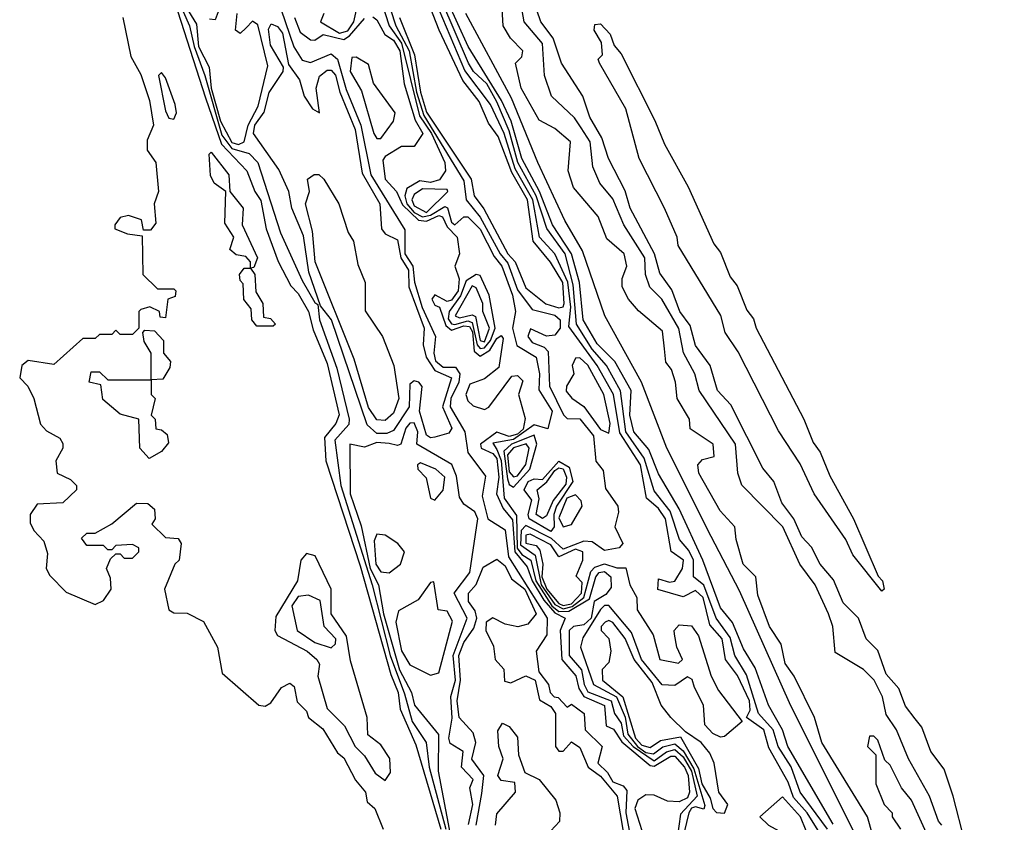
# Model space of a CAD drawing. Extents: x 2889633 to 3052318, y 540750 to 918690.
# Tile 476 of 656: x 3021482 to 3023860, y 768072 to 770010. Entities that reach past the tile are written whole.
import ezdxf

# ---------------------------------------------------------------- set-up
doc = ezdxf.new("R2010")
doc.units = 0

msp = doc.modelspace()

# ---------------------------------------------------------------- linework, layer by layer
at = {"layer": '0CON02XD'}
for points in [[(3021812.1, 770192.1), (3021931, 769821), (3021969.7, 769709.7), (3022031.2, 769645), (3022050, 769595), (3022065, 769573.3), (3022078, 769505), (3022106.4, 769426.4), (3022137.3, 769367.3), (3022155, 769348.8), (3022180, 769305), (3022191.1, 769261.1), (3022225, 769180), (3022254.1, 769055.9), (3022246, 769035), (3022218.6, 769001.4), (3022221.9, 768945), (3022305, 768691.2), (3022378.8, 768428.8), (3022396.2, 768385), (3022401.8, 768345), (3022439.2, 768259.2)], [(3022345.8, 770085), (3022374.5, 769995), (3022405, 769953.1), (3022448, 769778), (3022477.1, 769735), (3022509.6, 769665), (3022511.1, 769645), (3022496.6, 769623.4), (3022475, 769617.1), (3022448.8, 769621.2), (3022417.7, 769602.3), (3022412.9, 769585), (3022417.8, 769565), (3022435, 769544.1), (3022455, 769533.7), (3022475, 769537.9), (3022509.3, 769559.3), (3022515.6, 769555.6), (3022525, 769520.8), (3022533.8, 769515), (3022555, 769533.8), (3022565, 769534.2), (3022595, 769504.2), (3022628.3, 769438.3), (3022647.3, 769415), (3022672.5, 769345), (3022680, 769305), (3022672.9, 769265), (3022683.3, 769223.3), (3022730, 769195), (3022738.1, 769155), (3022736.4, 769116.4), (3022768.6, 769065), (3022758, 769022), (3022725, 769031.4), (3022675, 768996.1), (3022625, 768987.5), (3022635, 768972.2), (3022645.2, 768945.2), (3022652.9, 768855), (3022682.7, 768812.7), (3022683.6, 768733.6), (3022695, 768718.5), (3022717.3, 768705), (3022728.8, 768655), (3022768, 768595), (3022785, 768581.1), (3022808.4, 768581.6), (3022858.7, 768611.3), (3022874, 768665), (3022882.2, 768675), (3022895, 768677.9), (3022910, 768665), (3022911.1, 768638.9), (3022898.1, 768621.9), (3022870, 768605), (3022862.7, 768565), (3022845, 768548.5), (3022820, 768545), (3022809.2, 768535), (3022809.4, 768475), (3022839.7, 768439.7), (3022845.5, 768405), (3022855, 768387.1), (3022910.6, 768365), (3022918.9, 768335), (3022935, 768311.2), (3022941.1, 768281.1), (3022964.2, 768255), (3023015, 768220.7), (3023045, 768242.3), (3023065, 768248), (3023085, 768230), (3023104.7, 768195), (3023118.5, 768135), (3023078.3, 768091.7), (3023066.7, 768005)], [(3021862.2, 770065), (3021892.8, 769995), (3021903.7, 769945), (3021929.7, 769875), (3021970.8, 769730.8), (3021995, 769698.9), (3022036.7, 769686.7), (3022057.5, 769665), (3022112.2, 769495), (3022165, 769380), (3022195, 769326.7), (3022202.5, 769322.5), (3022206.9, 769285), (3022248.6, 769168.6), (3022278.6, 769045), (3022277.8, 769032.2), (3022243.3, 768995), (3022258.2, 768885), (3022333.8, 768645), (3022377.4, 768475), (3022412.2, 768382.2), (3022430.5, 768315), (3022464.2, 768265), (3022471.8, 768205), (3022511.8, 768055)], [(3021875, 770055.7), (3021909.3, 769999.3), (3021914.2, 769945), (3021940.5, 769895), (3021944.7, 769845), (3021967.4, 769765), (3021995, 769713.2), (3022011.2, 769708.8), (3022024.6, 769715.4), (3022034.7, 769755), (3022058.5, 769801.5), (3022081.7, 769898.3), (3022057.3, 769997.3), (3022045, 770006.2), (3022029.4, 769990.6), (3022015, 769976.7), (3022003.8, 769985), (3022008.1, 770025)], [(3021971.2, 770055), (3021955, 770010), (3021941.2, 770011.2)], [(3022785, 769314.4), (3022795, 769316.7), (3022797.8, 769325), (3022794.5, 769375), (3022764.7, 769424.7), (3022722.5, 769475), (3022708.7, 769575), (3022671, 769641), (3022638.3, 769728.3), (3022615, 769760), (3022592.4, 769812.4), (3022552.9, 769862.9), (3022495.6, 769985), (3022468.5, 770055)], [(3023423.1, 768033.1), (3023384.4, 768095), (3023351.7, 768131.7), (3023338.8, 768168.8), (3023292, 768252), (3023279.4, 768295), (3023237.5, 768325), (3023247, 768343), (3023245.4, 768365), (3023216.1, 768426.1), (3023187.5, 768465), (3023179.4, 768515), (3023148.9, 768548.9), (3023133.1, 768615), (3023115, 768631.4), (3023085, 768616), (3023023.9, 768633.9), (3023025, 768660), (3023051.7, 768651.7), (3023065, 768654), (3023082.9, 768685), (3023085.7, 768705), (3023056.2, 768726.2), (3023041.9, 768805), (3023025, 768830), (3022996.2, 768855), (3022981.5, 768935), (3022932.3, 769012.3), (3022916.5, 769105), (3022877.5, 769175), (3022808.9, 769268.9), (3022813.9, 769316.1), (3022806.5, 769376.5), (3022774.6, 769444.6), (3022738.1, 769485), (3022721.6, 769575), (3022679.5, 769649.5), (3022652.9, 769735), (3022619.4, 769805), (3022557.6, 769887.6), (3022486.9, 770055)], [(3023433.5, 768055), (3023367.5, 768145), (3023346, 768206), (3023314.4, 768255), (3023302.2, 768295), (3023267.1, 768335), (3023237.9, 768427.9), (3023210, 768475), (3023198.4, 768518.4), (3023164.7, 768564.7), (3023135, 768644.2), (3023110, 768665), (3023110, 768705), (3023098.2, 768728.2), (3023075.7, 768755), (3023053.3, 768823.3), (3023015, 768872), (3022990.9, 768950.9), (3022946.2, 769015), (3022933.8, 769113.8), (3022900, 769175), (3022865, 769214.4), (3022827.1, 769275), (3022819.6, 769369.6), (3022800, 769445), (3022755.4, 769505.4), (3022730, 769585), (3022685.3, 769665.3), (3022665, 769742), (3022635, 769811.4), (3022610.4, 769855), (3022578.6, 769885), (3022566.7, 769905), (3022502.3, 770055)], [(3023447.1, 768067.1), (3023337.5, 768255), (3023324.4, 768295), (3023291.2, 768355), (3023258.6, 768445), (3023230.9, 768490.9), (3023204.4, 768554.4), (3023175, 768590), (3023132.2, 768705), (3023075, 768828.8), (3023025, 768913.3), (3023002, 768972), (3022966, 769015), (3022956, 769055), (3022959.5, 769115), (3022920, 769185), (3022876.9, 769226.9), (3022843.3, 769285), (3022834.5, 769375), (3022815.3, 769445), (3022769.6, 769515), (3022737.8, 769595), (3022695.4, 769675), (3022669.4, 769765), (3022645.9, 769815), (3022565.3, 769945.3), (3022516.1, 770055)], [(3023542.3, 768042.3), (3023530, 768085), (3023420, 768265), (3023402, 768325), (3023353.3, 768425), (3023331.2, 768455), (3023321.7, 768501.7), (3023293.3, 768545), (3023265, 768620), (3023260, 768665), (3023230, 768695), (3023212.5, 768755), (3023210, 768785), (3023173.9, 768823.9), (3023122.5, 768915), (3023120, 768935), (3023131.7, 768948.3), (3023160, 768955), (3023157.5, 768985), (3023101.7, 769021.7), (3023100, 769045), (3023070, 769095), (3023066.7, 769135), (3023056.7, 769165), (3023043, 769183), (3023040, 769215), (3023035, 769257.5), (3022977, 769307), (3022952.5, 769335), (3022937.5, 769365), (3022937.5, 769385), (3022948.8, 769415), (3022942.5, 769445), (3022900.7, 769480.7), (3022880, 769535), (3022820, 769605), (3022807.5, 769645), (3022812.5, 769715), (3022775, 769747.5), (3022737, 769767), (3022693.3, 769845), (3022680, 769905), (3022695, 769920), (3022697.5, 769935), (3022667.5, 769965), (3022650, 769995), (3022646.2, 770065)], [(3023710, 768065), (3023701.2, 768075), (3023680, 768135), (3023628.8, 768225), (3023600, 768295), (3023575, 768332.5), (3023566.7, 768375), (3023546, 768415), (3023520.7, 768440.7), (3023451.7, 768481.7), (3023446.7, 768545), (3023436.2, 768575), (3023403.3, 768645), (3023366.7, 768695), (3023326, 768785), (3023226.4, 768886.4), (3023216.7, 768915), (3023211.2, 768985), (3023123.8, 769115), (3023113.3, 769155), (3023085.9, 769205.9), (3023074.3, 769264.3), (3023033.3, 769335), (3023004.1, 769364.1), (3022993.8, 769395), (3022992, 769435), (3022941.2, 769515), (3022915, 769577.5), (3022883.8, 769615), (3022866.7, 769655), (3022860, 769715), (3022838.9, 769748.9), (3022822.7, 769772.7), (3022766.7, 769825), (3022750, 769875), (3022745, 769952.5), (3022701.2, 770005), (3022692, 770055)], [(3023645, 768322), (3023622.1, 768352.1), (3023605.8, 768395), (3023575, 768430), (3023555, 768486.7), (3023526.7, 768515), (3023508, 768565), (3023471.7, 768601.7), (3023447.6, 768657.6), (3023415.6, 768695.6), (3023395, 768736.2), (3023371.3, 768761.3), (3023352.5, 768805), (3023323, 768843), (3023304.2, 768895), (3023277.3, 768927.3), (3023199.7, 769079.7), (3023168, 769115), (3023150, 769175), (3023115, 769223.3), (3023101.7, 769271.7), (3023077.1, 769305), (3023057.8, 769357.8), (3023028.3, 769398.3), (3023015.6, 769445), (3022957.1, 769555), (3022945, 769596.7), (3022904.2, 769675), (3022888.6, 769725), (3022859.2, 769775), (3022842.5, 769825), (3022790.8, 769905), (3022770.6, 769965), (3022740.8, 770005), (3022721.7, 770061.7)], [(3022114, 770034), (3022144.6, 769944.6), (3022165, 769912.5), (3022185, 769906.7), (3022235, 769927.5), (3022250, 769915), (3022271.2, 769841.2), (3022306.6, 769755), (3022330.9, 769635), (3022412.5, 769502.5), (3022412.8, 769445), (3022432, 769415), (3022436.4, 769376.4), (3022454.7, 769314.7), (3022486.9, 769245), (3022482.5, 769205), (3022486.6, 769186.6), (3022505, 769171.2), (3022535, 769170.6), (3022545.4, 769155), (3022543.1, 769135), (3022523.8, 769095), (3022522.5, 769075), (3022557.9, 769015), (3022564.7, 768964.7), (3022607.5, 768907.5), (3022599.7, 768859.7), (3022613.3, 768805)], [(3022217.3, 770025), (3022208.8, 770005), (3022255, 769977.3), (3022275, 769983.1), (3022289.6, 770005), (3022296.1, 770033.9)], [(3022377.9, 770035), (3022391.1, 769995), (3022422.8, 769935), (3022441.1, 769835), (3022458.5, 769778.5), (3022555, 769621.2), (3022560.8, 769575), (3022595, 769532.9), (3022642.9, 769445), (3022661.7, 769421.7), (3022685, 769357.5), (3022720.6, 769310.6), (3022775, 769296.5), (3022788, 769285), (3022788, 769265), (3022775, 769248), (3022755, 769245.8), (3022716.4, 769263.6), (3022710, 769245), (3022720.2, 769230.2), (3022749.5, 769219.5), (3022758.5, 769208.5), (3022762.2, 769125), (3022795.8, 769055.8), (3022805, 769046.7), (3022835, 769046.2), (3022868.6, 769005), (3022874.2, 768944.2), (3022891.7, 768921.7), (3022897.7, 768877.7), (3022927.5, 768835), (3022928.8, 768821.2), (3022920, 768785), (3022938.8, 768745), (3022930, 768735), (3022895, 768728), (3022865, 768748.8), (3022845, 768751.1), (3022795, 768731.8), (3022767.3, 768757.3), (3022705, 768788.5), (3022693.6, 768776.4), (3022691.7, 768741.7), (3022727.2, 768717.2), (3022741.6, 768645), (3022775, 768597.6), (3022795, 768587.2), (3022816.8, 768593.2), (3022844.8, 768615), (3022862.2, 768677.8), (3022871.8, 768688.2), (3022895, 768695.8), (3022925, 768686.2), (3022946.7, 768686.7), (3022955.7, 768645.7), (3022973.3, 768615), (3022974, 768585), (3023012.5, 768525), (3023028.8, 768465), (3023073.6, 768456.4), (3023083.3, 768465), (3023069.2, 768495), (3023063.6, 768526.4), (3023063.3, 768535), (3023075, 768548.8), (3023105, 768546.7), (3023122.3, 768522.3), (3023152.9, 768425), (3023170, 768390), (3023227.5, 768315), (3023185, 768279.2), (3023175, 768277.5), (3023156.4, 768286.4), (3023137.1, 768307.1), (3023133.8, 768355), (3023112.3, 768397.7), (3023106.6, 768416.6), (3023095, 768423.3), (3023065, 768402), (3023033.9, 768403.9), (3022984.5, 768465), (3022960, 768530), (3022905, 768595.8), (3022895, 768595.6), (3022885, 768586), (3022842.6, 768517.4), (3022836.7, 768495), (3022868.6, 768405), (3022923.6, 768375), (3022945, 768326), (3022951.2, 768285), (3022974.2, 768255), (3022995, 768240.3), (3023012.9, 768237.1), (3023035.9, 768254.1), (3023065, 768261.3), (3023085, 768244.6), (3023111, 768201), (3023137.2, 768112.8), (3023135, 768103.3), (3023115, 768109.2), (3023105, 768106.1), (3023098.2, 768095), (3023081.8, 768025)], [(3023860.5, 767270.5), (3023785, 767456.7), (3023737.3, 767597.3), (3023570.8, 767885), (3023549.2, 767945), (3023345, 768353.3), (3023220.7, 768630.7), (3023152.2, 768762.2), (3023045.7, 768975), (3022984.5, 769135), (3022896, 769295), (3022841.5, 769451.5), (3022799.4, 769525), (3022733.5, 769665), (3022670.5, 769820.5), (3022560, 770025)], [(3021731.2, 770015), (3021751.2, 769921.2), (3021775, 769877.5), (3021796, 769815), (3021806, 769755), (3021790.7, 769719.3), (3021790, 769695), (3021811.2, 769665), (3021818, 769595), (3021807.5, 769565), (3021811.7, 769518.3), (3021798.3, 769501.7), (3021781.7, 769501.7), (3021776.7, 769526.7), (3021745, 769537.5), (3021725, 769532.5), (3021712.5, 769515), (3021712.5, 769505), (3021743, 769493), (3021778.3, 769488.3), (3021780, 769395), (3021815, 769360), (3021855, 769360), (3021860, 769355), (3021858.3, 769341.7), (3021840, 769335), (3021835, 769290), (3021821.7, 769291.7), (3021820, 769305), (3021797, 769317), (3021775, 769310), (3021770, 769305), (3021770, 769265), (3021755, 769250), (3021725, 769250), (3021715, 769260), (3021705, 769250), (3021675, 769250), (3021665, 769240), (3021635, 769240), (3021565, 769177.5), (3021503.3, 769186.7), (3021487.5, 769175), (3021482.5, 769145), (3021502.5, 769125), (3021516.7, 769095), (3021533, 769033), (3021547, 769017), (3021579.3, 768999.3), (3021587, 768987), (3021586.7, 768975), (3021570, 768945), (3021573.3, 768915), (3021605, 768900), (3021620, 768885), (3021620, 768875), (3021587, 768843), (3021525, 768840), (3021507.5, 768815), (3021507.5, 768795), (3021516.4, 768776.4), (3021540.7, 768750.7), (3021549.3, 768720.7), (3021546.7, 768685), (3021555, 768667.5), (3021595, 768627.5), (3021665, 768597.5), (3021685, 768607.5), (3021703.3, 768635), (3021701.7, 768661.7), (3021692.5, 768685), (3021701.7, 768708.3), (3021715, 768720), (3021725, 768720), (3021735, 768710), (3021755, 768710), (3021770, 768725), (3021770, 768735), (3021755, 768742.5), (3021715, 768740), (3021705, 768730), (3021695, 768730), (3021685, 768740), (3021645, 768740), (3021631.7, 768758.3), (3021645, 768770), (3021665, 768770), (3021705, 768792.5), (3021765, 768842.5), (3021791.7, 768841.7), (3021808.3, 768828.3), (3021810, 768805), (3021801.7, 768791.7), (3021835, 768760), (3021865, 768757.5), (3021872.5, 768745), (3021867.5, 768705), (3021857.5, 768695), (3021832.5, 768635), (3021842.5, 768585), (3021855, 768577.5), (3021887, 768577), (3021926.4, 768556.4), (3021960, 768495), (3021971.7, 768431.7), (3022060, 768355), (3022075, 768352.5), (3022089.3, 768360.7), (3022115, 768397.5), (3022135, 768407.5), (3022145, 768400), (3022153, 768363), (3022175, 768340), (3022180, 768325), (3022215, 768297.5), (3022250, 768240), (3022265, 768227.5), (3022293.9, 768173.9), (3022317.5, 768145), (3022321.7, 768121.7), (3022340, 768105), (3022360, 768055)], [(3022475, 769000), (3022465, 769006.7), (3022447.8, 769065), (3022454.2, 769124.2), (3022446.2, 769135), (3022435, 769138), (3022425, 769130), (3022423.1, 769075), (3022385, 769018), (3022368.9, 769011.1), (3022345, 769011.1), (3022321.5, 769031.5), (3022235.5, 769285), (3022208.8, 769318.8), (3022180.7, 769400.7), (3022168.3, 769488.3), (3022140, 769555), (3022132.2, 769595), (3022108, 769648), (3022047.1, 769735), (3022050, 769755), (3022072.9, 769787.1), (3022085, 769833.8), (3022118.8, 769885), (3022120, 769895), (3022088.5, 769948.5), (3022083.2, 769986.8), (3022090, 770000), (3022105, 769993.8), (3022117.2, 769977.2), (3022131.7, 769901.7), (3022158, 769865), (3022169.2, 769825), (3022190, 769795), (3022206.2, 769785), (3022198.6, 769845), (3022206.7, 769873.3), (3022225, 769888), (3022235, 769888), (3022245, 769876.2), (3022255.5, 769835), (3022293.1, 769745), (3022309.8, 769639.8), (3022351.9, 769565), (3022356.7, 769505), (3022365, 769493.3), (3022395, 769478.8), (3022402.7, 769435), (3022421.5, 769405), (3022422.7, 769365), (3022459.4, 769265), (3022457.1, 769225), (3022464.4, 769195), (3022485, 769163.1), (3022525.5, 769145.5), (3022503.3, 769075), (3022526.4, 769023.6), (3022518.8, 769011.2), (3022485, 769001.9), (3022475, 769000)], [(3022146, 770015), (3022160.2, 769980.2), (3022185, 769961.1), (3022195, 769960.6), (3022215.6, 769974.4), (3022265, 769962.5), (3022279.2, 769970.8), (3022315, 770012.9)], [(3022335, 770016.7), (3022345, 770010), (3022364.5, 769974.5), (3022385, 769960.6), (3022400.4, 769935), (3022411.1, 769855), (3022437.4, 769767.4), (3022456, 769735), (3022435, 769704.2), (3022405, 769704), (3022365, 769680), (3022359.6, 769670.4), (3022365.4, 769625), (3022392.7, 769595), (3022407.3, 769562.7), (3022445.7, 769525.7), (3022465, 769523.7), (3022495, 769537.1), (3022503.7, 769533.7), (3022515, 769509.5), (3022539.2, 769485), (3022544.4, 769445), (3022533.5, 769415), (3022544.1, 769384.1), (3022541.4, 769355), (3022525, 769332.7), (3022515, 769329.4), (3022485, 769346), (3022478, 769335), (3022485, 769320.8), (3022496, 769316), (3022511.3, 769271.3), (3022525, 769260.4), (3022555, 769270.5), (3022569, 769269), (3022576.1, 769256.1), (3022579.8, 769209.8), (3022595, 769197.8), (3022618.2, 769211.8), (3022635, 769240), (3022645, 769247.5), (3022650, 769240), (3022639.8, 769170.2), (3022605, 769142.5), (3022570, 769130), (3022560.4, 769105), (3022565, 769090), (3022577.7, 769077.7), (3022605, 769069.1), (3022615.3, 769074.7), (3022670.9, 769149.1), (3022685, 769150.6), (3022697.6, 769137.6), (3022687.1, 769105), (3022703.1, 769046.9), (3022698.5, 769021.5), (3022685, 769009.5), (3022665, 769003.2), (3022635, 769014.3), (3022595.6, 768985), (3022597.1, 768975), (3022625, 768962.3), (3022635, 768950), (3022639.4, 768905), (3022633.9, 768865), (3022650, 768830), (3022672.4, 768802.4), (3022678.1, 768725), (3022708.5, 768688.5), (3022720.6, 768655), (3022748.6, 768608.6), (3022775, 768577.4), (3022800, 768565), (3022787.9, 768535), (3022791.5, 768465), (3022826, 768426), (3022833.3, 768395), (3022845, 768375.5), (3022895, 768354), (3022898.8, 768305), (3022916.7, 768296.7), (3022936.6, 768266.6), (3023005, 768209.3), (3023015, 768207.8), (3023055, 768231.8), (3023065, 768231.8), (3023088.4, 768205), (3023096.6, 768185), (3023100, 768145), (3023095, 768130.6), (3023075, 768121.4), (3023047.1, 768122.9), (3023015, 768137.6), (3022995, 768138.3), (3022975.4, 768125), (3022968.4, 768105), (3022985, 768051.9)], [(3022400, 770015), (3022435.9, 769925), (3022450.5, 769835), (3022465, 769787.1), (3022572.7, 769625), (3022580.5, 769585), (3022603.1, 769553.1), (3022661.5, 769445), (3022679.5, 769425), (3022705, 769362.5), (3022753.6, 769323.6), (3022785, 769314.4)], [(3023565, 768630), (3023495, 768717.5), (3023477.5, 768755), (3023401.2, 768865), (3023367.5, 768937.5), (3023315, 769017.5), (3023217.7, 769207.7), (3023186.7, 769255), (3023176.1, 769296.1), (3023072.5, 769465), (3023070, 769485), (3023040, 769555), (3022978.8, 769675), (3022946.7, 769795), (3022882.5, 769905), (3022880, 769915), (3022890, 769925), (3022887.5, 769955), (3022870, 769985), (3022871.7, 769998.3), (3022885, 770000), (3022908.8, 769975), (3022918, 769948), (3022935, 769927.5), (3023016.8, 769766.8), (3023039.5, 769709.5), (3023096.8, 769606.8), (3023158.8, 769468.8), (3023175, 769447.5), (3023198.8, 769388.8), (3023215, 769367.5), (3023238.8, 769308.8), (3023255, 769287.5), (3023261.2, 769265), (3023376, 769045), (3023398.8, 768988.8), (3023415.7, 768965.7), (3023438.8, 768908.8), (3023496, 768805), (3023556.1, 768666.1), (3023566.7, 768655), (3023570, 768635), (3023565, 768630)], [(3022355, 769723.1), (3022385.5, 769765), (3022389.1, 769785), (3022336.9, 769856.9), (3022325, 769902), (3022295, 769919.4), (3022285, 769918.8), (3022280.9, 769885), (3022308.2, 769838.2), (3022337.5, 769735), (3022345, 769723.3), (3022355, 769723.1)], [(3021855, 769770), (3021861.2, 769785), (3021858, 769805), (3021835, 769870), (3021825, 769882.5), (3021817.5, 769875), (3021835, 769790), (3021842.3, 769772.3), (3021855, 769770)], [(3022095, 769270), (3022055, 769270), (3022043.3, 769285), (3022041.7, 769311.7), (3022024.2, 769334.2), (3022022.5, 769372.5), (3022015, 769380), (3022013.3, 769395), (3022025, 769410), (3022040, 769410), (3022040, 769425), (3022028.3, 769438.3), (3022005, 769442.5), (3021990, 769455), (3022000, 769485), (3021978.3, 769518.3), (3021980, 769595), (3021952.5, 769615), (3021943.6, 769633.6), (3021940, 769685), (3021945, 769690), (3021987.5, 769635), (3021990, 769595), (3022022.5, 769555), (3022020, 769515), (3022056.7, 769435), (3022048.3, 769411.7), (3022040, 769410), (3022050, 769395), (3022053, 769353), (3022070, 769325), (3022071.7, 769291.7), (3022088.3, 769288.3), (3022100, 769275), (3022095, 769270)], [(3022365, 769042), (3022345, 769044), (3022325, 769073.8), (3022290.5, 769190.5), (3022196, 769425), (3022189.4, 769499.4), (3022172.5, 769565), (3022182.5, 769595), (3022177.5, 769625), (3022193.6, 769636.4), (3022205, 769636.2), (3022216.7, 769625), (3022253.3, 769565), (3022276, 769496), (3022288.8, 769475), (3022298.8, 769418.8), (3022317.1, 769375), (3022317.1, 769307.1), (3022358.8, 769245), (3022386, 769175), (3022398, 769095), (3022385, 769060), (3022365, 769042)], [(3022465, 769544.7), (3022516.7, 769595), (3022515, 769600), (3022455, 769601.8), (3022435, 769588.1), (3022429.6, 769575), (3022435, 769560.6), (3022465, 769544.7)], [(3022595, 769216.2), (3022605, 769217.5), (3022619.5, 769235), (3022630.8, 769265), (3022616.4, 769345), (3022595, 769392), (3022585, 769394.4), (3022560.7, 769379.3), (3022547.2, 769342.8), (3022520, 769305), (3022517.6, 769287.6), (3022525, 769275.6), (3022533.7, 769273.7), (3022565, 769283.1), (3022575, 769279.2), (3022587.3, 769225), (3022595, 769216.2)], [(3022605, 769232.3), (3022617.2, 769265), (3022601.2, 769305), (3022601.2, 769325), (3022585, 769362.5), (3022575, 769367.1), (3022534.5, 769295), (3022545, 769290), (3022575, 769297.5), (3022583.6, 769293.6), (3022594.7, 769235), (3022605, 769232.3)], [(3021795, 768950), (3021772.5, 768975), (3021770, 769045), (3021725, 769057.5), (3021683, 769093), (3021678.3, 769128.3), (3021650, 769135), (3021655, 769160), (3021675, 769160), (3021695, 769140), (3021800, 769140), (3021800, 769205), (3021783, 769233), (3021780, 769255), (3021785, 769260), (3021808.3, 769258.3), (3021830, 769235), (3021830, 769205), (3021846.7, 769185), (3021845, 769170), (3021828.3, 769141.7), (3021800, 769140), (3021800, 769105), (3021810, 769095), (3021800, 769055), (3021810, 769045), (3021811.7, 769021.7), (3021825, 769020), (3021838.3, 769008.3), (3021841.7, 768988.3), (3021825, 768967.5), (3021795, 768950)], [(3022905, 769011.2), (3022908.9, 769035), (3022892.9, 769105), (3022855, 769175.8), (3022835, 769193.3), (3022825, 769192.5), (3022816.7, 769175), (3022821.2, 769155), (3022803.3, 769125), (3022802.7, 769112.7), (3022815.7, 769095.7), (3022845, 769076), (3022885, 769020.8), (3022905, 769011.2)], [(3022566.3, 768066.3), (3022577.3, 768115), (3022570, 768155), (3022578, 768175), (3022549.2, 768205), (3022553.2, 768243.2), (3022522.3, 768262.3), (3022518.8, 768275), (3022526.7, 768323.3), (3022524, 768376), (3022534.7, 768415.3), (3022529.4, 768475), (3022563.5, 768565), (3022531.9, 768625), (3022569.4, 768675), (3022588.8, 768805), (3022581.7, 768821.7), (3022555, 768840), (3022545, 768856.7), (3022537.7, 768907.7), (3022526, 768936), (3022442, 768985), (3022444.4, 769015), (3022435, 769036.2), (3022425, 769036), (3022415, 769024), (3022403.3, 768985), (3022395, 768981.4), (3022375, 768986.5), (3022345, 768988.9), (3022315, 768977.5), (3022280, 768985), (3022280.5, 768865), (3022307.6, 768787.6), (3022328.8, 768685), (3022349.2, 768645), (3022361.1, 768575), (3022399.8, 768439.8), (3022428.5, 768385), (3022435.8, 768355), (3022494.2, 768284.2), (3022493.5, 768195), (3022532.1, 767992.1)], [(3022675, 768880.8), (3022714.6, 768925), (3022731.2, 768985), (3022725, 769006.9), (3022670.5, 768985), (3022652.1, 768967.9), (3022660.9, 768900.9), (3022665, 768888), (3022675, 768880.8)], [(3022675, 768906.4), (3022685, 768908.8), (3022705, 768936), (3022712.7, 768975), (3022706, 768986), (3022675, 768975.9), (3022661, 768959), (3022665, 768918.1), (3022675, 768906.4)], [(3022485, 768850), (3022505, 768873.8), (3022509.2, 768905), (3022487.5, 768925), (3022450.2, 768939.8), (3022443.1, 768935), (3022444.3, 768925), (3022464.1, 768904.1), (3022474.5, 768854.5), (3022485, 768850)], [(3022765, 768774.5), (3022713.3, 768805), (3022710.5, 768815), (3022719.8, 768849.8), (3022701.1, 768875), (3022710.6, 768895), (3022725, 768901.5), (3022745, 768900), (3022785, 768943.8), (3022809.5, 768929.5), (3022818.1, 768895), (3022779.2, 768835), (3022772.5, 768815), (3022773.1, 768785), (3022765, 768774.5)], [(3022745, 768805.7), (3022730, 768815), (3022736.9, 768853.1), (3022732.5, 768875), (3022756, 768894), (3022775, 768921.1), (3022785, 768928.2), (3022795, 768925.4), (3022803.5, 768905), (3022801.4, 768888.6), (3022771.3, 768848.7), (3022755, 768812), (3022745, 768805.7)], [(3022795, 768785.5), (3022815, 768791.2), (3022841.1, 768835), (3022838.3, 768848.3), (3022825, 768862.9), (3022803.8, 768855), (3022785, 768807.5), (3022795, 768785.5)], [(3022613.3, 768805), (3022655, 768778), (3022662.8, 768712.8), (3022756.2, 768565), (3022755.5, 768525), (3022730, 768485), (3022736.7, 768435), (3022760, 768405), (3022764, 768385), (3022773.3, 768375), (3022783.3, 768373.3), (3022805, 768350), (3022815, 768357.5), (3022846, 768335), (3022848, 768295), (3022889.2, 768255), (3022878.6, 768215), (3022902.2, 768192.2), (3022915, 768170), (3022940, 768160), (3022949.1, 768149.1), (3022946.8, 768095), (3022957.7, 768035)], [(3022375, 768674.3), (3022402.2, 768695), (3022412, 768725), (3022396, 768745), (3022365, 768765.4), (3022345, 768767.8), (3022338.6, 768751.4), (3022342.6, 768695), (3022355, 768676.9), (3022375, 768674.3)], [(3022795.3, 768595.3), (3022815, 768599.8), (3022839.6, 768625), (3022841.3, 768651.3), (3022826.1, 768666.1), (3022842.5, 768705), (3022842.9, 768725), (3022825, 768731.5), (3022785, 768713.3), (3022765, 768742.2), (3022715, 768767.8), (3022705, 768765.6), (3022705, 768746.2), (3022730, 768740), (3022738.9, 768728.9), (3022746.2, 768695), (3022743.3, 768665), (3022755.8, 768635), (3022785, 768600), (3022795.3, 768595.3)], [(3022365, 768172.5), (3022377.8, 768192.2), (3022376.2, 768226.2), (3022355, 768258.8), (3022323, 768283), (3022322, 768325), (3022281.7, 768461.7), (3022271.7, 768521.7), (3022234.4, 768575), (3022234.4, 768635), (3022196.2, 768715), (3022175, 768721.2), (3022161.2, 768705), (3022153.8, 768655), (3022101.2, 768568.8), (3022098.8, 768535), (3022105, 768523.3), (3022176.7, 768485), (3022200, 768465), (3022206.4, 768453.6), (3022202.5, 768425), (3022225, 768346.7), (3022266.7, 768305), (3022292.5, 768255), (3022315, 768232.5), (3022340.9, 768190.9), (3022365, 768172.5)], [(3022584.6, 768064.6), (3022598.3, 768141.7), (3022603.3, 768185), (3022574.5, 768224.5), (3022584.2, 768265), (3022577.8, 768287.8), (3022543.5, 768325), (3022538.9, 768365), (3022546.9, 768415), (3022543.1, 768475), (3022555, 768506), (3022579.1, 768540.9), (3022586.2, 768565), (3022582.4, 768582.4), (3022566.2, 768605), (3022566.7, 768625), (3022585, 768646.2), (3022601.9, 768688.1), (3022635, 768707.5), (3022655, 768691.2), (3022670, 768660), (3022702.7, 768635), (3022730, 768575), (3022709.4, 768550.6), (3022685.8, 768544.2), (3022655, 768550), (3022625, 768565.8), (3022608.8, 768555), (3022608, 768535), (3022627, 768497), (3022631.2, 768465), (3022651.7, 768441.7), (3022653, 768413), (3022668.3, 768408.3), (3022705, 768426), (3022727.1, 768415), (3022737.9, 768367.9), (3022765, 768351.9), (3022776.5, 768335), (3022776.7, 768255), (3022785, 768243.8), (3022795, 768243.3), (3022815, 768266.2), (3022835, 768252.5), (3022855.8, 768205), (3022885, 768183.1), (3022925.7, 768135), (3022939.8, 768049.8)], [(3022475, 768427.5), (3022495, 768432.5), (3022527.7, 768557.7), (3022515, 768581.4), (3022493.3, 768585), (3022482.5, 768652.5), (3022475, 768651.2), (3022445, 768609.2), (3022397.3, 768582.7), (3022390.9, 768555), (3022405, 768486), (3022425, 768452.5), (3022475, 768427.5)], [(3022235, 768493.3), (3022245, 768502.5), (3022246, 768515), (3022217.5, 768545), (3022207.8, 768607.8), (3022180, 768620), (3022155, 768616.9), (3022140, 768595), (3022152.5, 768535), (3022195, 768505.8), (3022235, 768493.3)], [(3023185, 768094), (3023193.1, 768115), (3023171.1, 768145), (3023160, 768215), (3023148.9, 768238.9), (3023128, 768265), (3023090.3, 768290.3), (3023054.8, 768324.8), (3023032, 768355), (3023009.7, 768409.7), (3022966.2, 768465), (3022945, 768515.8), (3022915, 768554), (3022905, 768559.2), (3022896.7, 768555), (3022886.7, 768545), (3022886.7, 768535), (3022905.5, 768515.5), (3022910, 768485), (3022905, 768457.5), (3022889.3, 768440.7), (3022890, 768415), (3022938.9, 768375), (3022970, 768275), (3022985, 768257.9), (3023005, 768252.7), (3023030.3, 768269.7), (3023078.6, 768278.6), (3023121.7, 768201.7), (3023130, 768165), (3023150.4, 768130.4), (3023156.9, 768105), (3023165, 768095.7), (3023185, 768094)], [(3022632, 768065), (3022635, 768092.5), (3022680, 768145), (3022678.3, 768168.3), (3022645, 768172.5), (3022637.5, 768185), (3022650, 768225), (3022640, 768255), (3022637, 768293), (3022648.3, 768311.7), (3022665, 768303.3), (3022685, 768277.5), (3022687.5, 768235), (3022702.5, 768192.5), (3022737.5, 768175), (3022777.5, 768125), (3022786.7, 768095), (3022786.1, 768073.9), (3022755, 768040)], [(3023765.5, 768025.5), (3023736.9, 768135), (3023715, 768200), (3023683, 768243), (3023661.7, 768301.7), (3023645, 768322)], [(3023708, 767968), (3023636.7, 768125), (3023612.5, 768155), (3023585, 768210), (3023571.7, 768221.7), (3023555, 768270), (3023545, 768280), (3023535, 768280), (3023530, 768255), (3023550, 768235), (3023550, 768165), (3023570, 768115), (3023590, 768095), (3023590, 768085), (3023610, 768055)], [(3022439.2, 768259.2), (3022499.3, 768055)], [(3023375, 767963.3), (3023409.2, 767975), (3023415.4, 767985), (3023415.4, 768005), (3023381.7, 768051.7), (3023368.1, 768085), (3023325, 768133.3), (3023270, 768085), (3023290.8, 768065), (3023325, 768046.4), (3023362.5, 768045), (3023346.9, 768015), (3023344.4, 767974.4), (3023353.6, 767963.6), (3023375, 767963.3)]]:
    msp.add_lwpolyline(points, dxfattribs=at)

doc.saveas('drawing.dxf')
